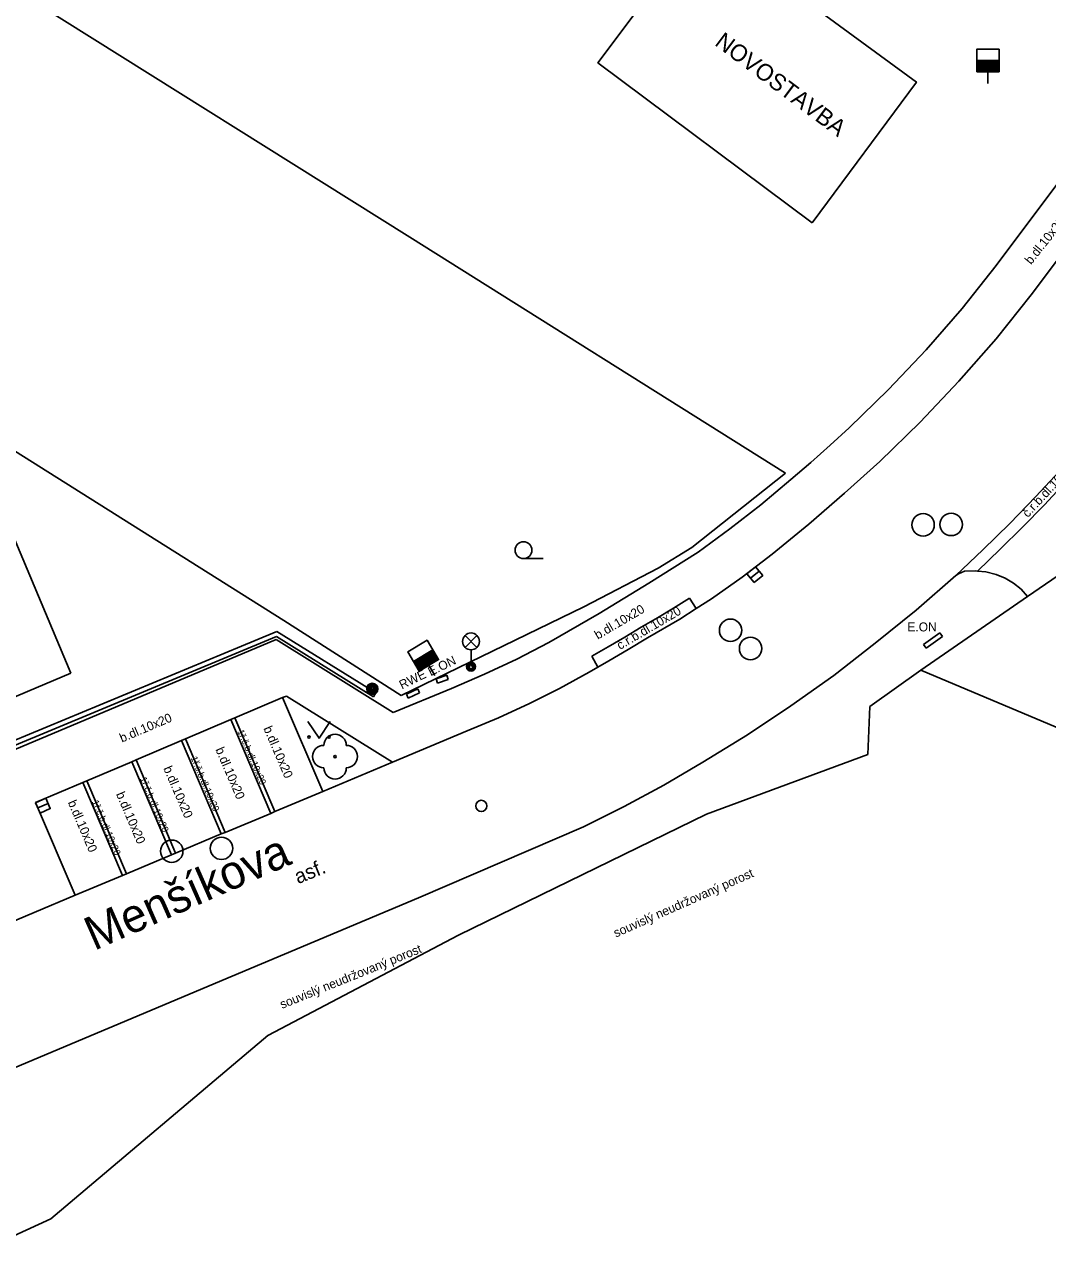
# Model space of a CAD drawing. Extents: x -598233 to -596890, y -1157848 to -1156431.
# Drawn here: x -597605.1 to -597559.5, y -1156939.8 to -1156884.8 of the extents above; entities that cross this region are included whole.
import ezdxf

# ---------------------------------------------------------------- set-up
doc = ezdxf.new("R2010")
doc.units = 0
for name, color, linetype in [('Level 10', 7, 'Continuous'), ('Level 11', 7, 'Continuous'), ('Level 22', 7, 'Continuous'), ('Level 24', 7, 'Continuous'), ('Level 25', 7, 'Continuous'), ('Level 27', 7, 'Continuous'), ('Level 28', 7, 'Continuous'), ('Level 33', 7, 'Continuous'), ('Level 36', 7, 'Continuous'), ('Level 40', 7, 'Continuous'), ('Level 41', 7, 'Continuous'), ('Level 42', 7, 'Continuous'), ('Level 5', 7, 'Continuous'), ('Level 50', 7, 'Continuous'), ('Level 51', 7, 'Continuous'), ('Level 7', 7, 'Continuous'), ('Level 8', 7, 'Continuous')]:
    doc.layers.add(name, color=color, linetype=linetype)

msp = doc.modelspace()

# ---------------------------------------------------------------- linework, layer by layer
at = {"layer": 'Level 10'}
for points in [[(-597560.27, -1156896.89), (-597556.09, -1156891.33)], [(-597560.27, -1156896.89), (-597561.83, -1156898.85), (-597563.48, -1156900.75), (-597565.21, -1156902.57)], [(-597556.38, -1156901.73), (-597557.56, -1156903.15), (-597558.79, -1156904.54), (-597560.05, -1156905.89)], [(-597565.21, -1156902.57), (-597567.01, -1156904.32)], [(-597567.01, -1156904.32), (-597568.58, -1156905.74)], [(-597568.58, -1156905.74), (-597570.18, -1156907.12)], [(-597560.05, -1156905.89), (-597561.22, -1156907.09), (-597562.41, -1156908.26), (-597563.62, -1156909.41)], [(-597570.18, -1156907.12), (-597571.81, -1156908.46)], [(-597571.81, -1156908.46), (-597573.14, -1156909.48), (-597574.51, -1156910.44), (-597575.2, -1156910.88), (-597575.92, -1156911.35), (-597577.36, -1156912.19)], [(-597563.62, -1156909.41), (-597565.39, -1156910.95), (-597567.21, -1156912.43), (-597569.06, -1156913.87)], [(-597577.36, -1156912.19), (-597578.22, -1156912.71)], [(-597578.22, -1156912.71), (-597579.09, -1156913.21), (-597579.58, -1156913.49), (-597579.96, -1156913.71)], [(-597579.96, -1156913.71), (-597581.28, -1156914.44), (-597582.63, -1156915.12), (-597584.01, -1156915.75)], [(-597569.06, -1156913.87), (-597570.97, -1156915.22), (-597572.91, -1156916.51), (-597574.9, -1156917.73)], [(-597593.63, -1156914.85), (-597595.75, -1156915.75), (-597595.93, -1156915.83), (-597597.95, -1156916.69), (-597598.13, -1156916.77), (-597600.16, -1156917.63), (-597600.35, -1156917.71), (-597602.35, -1156918.56), (-597602.53, -1156918.64), (-597604.64, -1156919.53)], [(-597591.84, -1156919.04), (-597593.63, -1156914.85)], [(-597584.01, -1156915.75), (-597585.4, -1156916.33)], [(-597585.4, -1156916.33), (-597588.73, -1156917.73)], [(-597588.73, -1156917.73), (-597591.84, -1156919.04)], [(-597574.9, -1156917.73), (-597576.64, -1156918.75), (-597578.41, -1156919.71), (-597580.22, -1156920.61)], [(-597604.64, -1156919.53), (-597602.87, -1156923.66)], [(-597587.57, -1156923.77), (-597580.22, -1156920.61)], [(-597606.54, -1156925.2), (-597602.87, -1156923.66)], [(-597595.87, -1156927.27), (-597587.57, -1156923.77)], [(-597606.97, -1156931.94), (-597595.87, -1156927.27)]]:
    msp.add_lwpolyline(points, dxfattribs=at)
at = {"layer": 'Level 11'}
for points in [[(-597555.75, -1156887.48), (-597561.83, -1156895.59)], [(-597561.83, -1156895.59), (-597563.34, -1156897.51), (-597564.94, -1156899.35), (-597566.62, -1156901.12), (-597568.37, -1156902.82)], [(-597555.45, -1156901.4), (-597556.81, -1156903.07), (-597558.22, -1156904.68), (-597559.67, -1156906.25)], [(-597568.37, -1156902.82), (-597569.22, -1156903.6), (-597570.09, -1156904.37), (-597570.97, -1156905.12)], [(-597570.97, -1156905.12), (-597572.31, -1156906.25), (-597573.69, -1156907.33), (-597575.11, -1156908.36)], [(-597559.67, -1156906.25), (-597560.65, -1156907.25), (-597561.64, -1156908.24), (-597562.65, -1156909.21)], [(-597575.11, -1156908.36), (-597577.3, -1156909.75), (-597579.52, -1156911.1)], [(-597563.62, -1156909.41), (-597563.5, -1156909.33), (-597563.37, -1156909.27), (-597563.23, -1156909.22)], [(-597563.23, -1156909.22), (-597562.76, -1156909.2), (-597562.65, -1156909.21), (-597562.29, -1156909.25), (-597561.83, -1156909.36)], [(-597561.83, -1156909.36), (-597561.42, -1156909.52), (-597561.05, -1156909.75), (-597560.71, -1156910.02), (-597560.42, -1156910.35)], [(-597575.49, -1156910.42), (-597576.2, -1156910.86), (-597576.92, -1156911.29), (-597577.64, -1156911.71)], [(-597575.49, -1156910.42), (-597575.2, -1156910.88)], [(-597581.76, -1156912.4), (-597579.52, -1156911.1)], [(-597608.07, -1156917.79), (-597593.88, -1156911.9)], [(-597593.88, -1156911.9), (-597589.47, -1156914.64)], [(-597577.64, -1156911.71), (-597578.37, -1156912.15), (-597579.11, -1156912.58), (-597579.85, -1156913.01)], [(-597593.91, -1156912.26), (-597607.59, -1156918.01)], [(-597588.7, -1156915.52), (-597593.91, -1156912.26)], [(-597581.76, -1156912.4), (-597583.18, -1156913.13), (-597584.63, -1156913.81)], [(-597579.58, -1156913.49), (-597579.85, -1156913.01)], [(-597586.1, -1156914.44), (-597584.63, -1156913.81)], [(-597593.46, -1156914.78), (-597593.63, -1156914.85)], [(-597593.46, -1156914.78), (-597588.73, -1156917.73)], [(-597588.7, -1156915.52), (-597586.1, -1156914.44)], [(-597595.93, -1156915.83), (-597594.15, -1156920.01)], [(-597595.75, -1156915.75), (-597593.97, -1156919.93)], [(-597598.13, -1156916.77), (-597596.36, -1156920.93)], [(-597597.95, -1156916.69), (-597596.18, -1156920.86)], [(-597600.35, -1156917.71), (-597598.58, -1156921.86)], [(-597600.16, -1156917.63), (-597598.4, -1156921.78)], [(-597602.53, -1156918.64), (-597600.77, -1156922.78)], [(-597602.35, -1156918.56), (-597600.59, -1156922.7)], [(-597602.87, -1156923.66), (-597600.77, -1156922.78), (-597600.59, -1156922.7), (-597598.58, -1156921.86), (-597598.4, -1156921.78), (-597596.36, -1156920.93), (-597596.18, -1156920.86), (-597594.15, -1156920.01), (-597593.97, -1156919.93), (-597591.84, -1156919.04)]]:
    msp.add_lwpolyline(points, dxfattribs=at)
at = {"layer": 'Level 22'}
msp.add_circle((-597591.29, -1156917.48), 0.05, dxfattribs=at)
for centre, start, end in [((-597591.79, -1156917.48), 90, 270), ((-597591.29, -1156916.98), 0, 180), ((-597590.79, -1156917.48), 270, 90), ((-597591.29, -1156917.98), 180, 0)]:
    msp.add_arc(centre, 0.5, start, end, dxfattribs=at)
at = {"layer": 'Level 24'}
for points in [[(-597564.34, -1156911.96), (-597565.06, -1156912.48)], [(-597564.34, -1156911.96), (-597564.22, -1156912.12)], [(-597565.06, -1156912.48), (-597564.94, -1156912.64)], [(-597564.22, -1156912.12), (-597564.94, -1156912.64)], [(-597586.78, -1156914.01), (-597586.31, -1156913.85)], [(-597586.78, -1156914.01), (-597586.72, -1156914.2)], [(-597586.72, -1156914.2), (-597586.25, -1156914.04)], [(-597586.31, -1156913.85), (-597586.25, -1156914.04)], [(-597588.11, -1156914.69), (-597587.6, -1156914.46)], [(-597588.11, -1156914.69), (-597588.03, -1156914.87)], [(-597588.03, -1156914.87), (-597587.52, -1156914.64)], [(-597587.6, -1156914.46), (-597587.52, -1156914.64)]]:
    msp.add_lwpolyline(points, dxfattribs=at)
at = {"layer": 'Level 25'}
for radius in [0.25, 0.2, 0.15, 0.1, 0.05]:
    msp.add_circle((-597589.63, -1156914.46), radius, dxfattribs=at)
at = {"layer": 'Level 27'}
for p, q in [((-597572.7741, -1156909.5276), (-597572.3859, -1156909.2124)), ((-597604.5385, -1156919.7713), (-597604.0815, -1156919.5687))]:
    msp.add_line(p, q, dxfattribs=at)
for points in [[(-597572.6165, -1156909.7217), (-597572.2283, -1156909.4065), (-597572.5435, -1156909.0183), (-597572.9317, -1156909.3335)], [(-597604.4372, -1156919.9999), (-597603.9801, -1156919.7972), (-597604.1828, -1156919.3401), (-597604.6399, -1156919.5428)]]:
    msp.add_lwpolyline(points, close=True, dxfattribs=at)
for centre in [(-597565.08, -1156907.15), (-597563.83, -1156907.13), (-597573.66, -1156911.85), (-597572.77, -1156912.66), (-597598.57, -1156921.7), (-597596.35, -1156921.57)]:
    msp.add_circle(centre, 0.5, dxfattribs=at)
at = {"layer": 'Level 28'}
for p, q in [((-597562.69, -1156886.45), (-597561.69, -1156886.45)), ((-597562.69, -1156886.5), (-597561.69, -1156886.5)), ((-597562.69, -1156886.55), (-597561.69, -1156886.55)), ((-597562.69, -1156886.6), (-597561.69, -1156886.6)), ((-597562.69, -1156886.65), (-597561.69, -1156886.65)), ((-597562.69, -1156886.7), (-597561.69, -1156886.7)), ((-597562.69, -1156886.75), (-597561.69, -1156886.75)), ((-597562.69, -1156886.8), (-597561.69, -1156886.8)), ((-597562.69, -1156886.85), (-597561.69, -1156886.85)), ((-597562.69, -1156886.9), (-597561.69, -1156886.9)), ((-597562.19, -1156886.95), (-597562.19, -1156887.48)), ((-597587.7903, -1156913.2347), (-597586.9297, -1156912.7253)), ((-597587.7648, -1156913.2777), (-597586.9043, -1156912.7683)), ((-597587.7393, -1156913.3208), (-597586.8788, -1156912.8113)), ((-597587.7138, -1156913.3638), (-597586.8533, -1156912.8544)), ((-597587.6884, -1156913.4068), (-597586.8279, -1156912.8974)), ((-597587.6629, -1156913.4498), (-597586.8024, -1156912.9404)), ((-597587.6374, -1156913.4929), (-597586.7769, -1156912.9834)), ((-597587.612, -1156913.5359), (-597586.7514, -1156913.0265)), ((-597587.5865, -1156913.5789), (-597586.726, -1156913.0695)), ((-597587.561, -1156913.6219), (-597586.7005, -1156913.1125)), ((-597587.1053, -1156913.4103), (-597586.8353, -1156913.8663))]:
    msp.add_line(p, q, dxfattribs=at)
for points in [[(-597562.69, -1156886.95), (-597561.69, -1156886.95), (-597561.69, -1156885.95), (-597562.69, -1156885.95)], [(-597587.5355, -1156913.665), (-597586.675, -1156913.1555), (-597587.1845, -1156912.295), (-597588.045, -1156912.8045)]]:
    msp.add_lwpolyline(points, close=True, dxfattribs=at)
msp.add_circle((-597584.77, -1156919.68), 0.25, dxfattribs=at)
at = {"layer": 'Level 33'}
for p, q in [((-597585.495, -1156912.61), (-597584.965, -1156912.08)), ((-597585.495, -1156912.08), (-597584.965, -1156912.61)), ((-597585.23, -1156912.72), (-597585.23, -1156913.47))]:
    msp.add_line(p, q, dxfattribs=at)
for centre, radius in [((-597585.23, -1156912.345), 0.375), ((-597585.23, -1156913.47), 0.2), ((-597585.23, -1156913.47), 0.1445), ((-597585.23, -1156913.47), 0.0876)]:
    msp.add_circle(centre, radius, dxfattribs=at)
at = {"layer": 'Level 36'}
msp.add_line((-597582.89, -1156908.655), (-597582.015, -1156908.655), dxfattribs=at)
msp.add_lwpolyline([(-597592.5, -1156915.91), (-597592, -1156916.66), (-597591.5, -1156915.91)], dxfattribs=at)
for centre, radius in [((-597582.8901, -1156908.2799), 0.375), ((-597592.4502, -1156916.6098), 0.05), ((-597591.5508, -1156916.6098), 0.05)]:
    msp.add_circle(centre, radius, dxfattribs=at)
at = {"layer": 'Level 5'}
for points in [[(-597570.02, -1156893.69), (-597579.57, -1156886.55), (-597571.04, -1156875.15), (-597570.65, -1156875.44)], [(-597570.02, -1156893.69), (-597565.38, -1156887.41), (-597570.02, -1156884.01), (-597566.13, -1156878.75), (-597566.53, -1156878.45)], [(-597612.25, -1156908.38), (-597606.35, -1156905.98), (-597603.07, -1156913.76)], [(-597609.57, -1156920.8), (-597609.09, -1156920.6), (-597610.63, -1156916.95), (-597603.07, -1156913.76)]]:
    msp.add_lwpolyline(points, dxfattribs=at)
at = {"layer": 'Level 51'}
for points in [[(-597657.53, -1156850.72), (-597587.96, -1156894.32)], [(-597613.82, -1156898.66), (-597593.57, -1156911.41)]]:
    msp.add_lwpolyline(points, dxfattribs=at)
at = {"layer": 'Level 7'}
for points in [[(-597571.21, -1156904.84), (-597587.96, -1156894.32)], [(-597575.39, -1156908.16), (-597571.21, -1156904.84)], [(-597576.89, -1156909.08), (-597575.39, -1156908.16)], [(-597560.42, -1156910.35), (-597565.18, -1156913.62)], [(-597588.35, -1156914.76), (-597580.2, -1156910.81)], [(-597593.57, -1156911.41), (-597588.35, -1156914.76)], [(-597607.81, -1156917.9), (-597593.9, -1156912.12)], [(-597593.9, -1156912.12), (-597589.58, -1156914.81)], [(-597565.18, -1156913.62), (-597567.46, -1156915.24)], [(-597565.18, -1156913.62), (-597556.61, -1156917.24)], [(-597589.47, -1156914.64), (-597589.58, -1156914.81)], [(-597567.46, -1156915.24), (-597567.55, -1156917.38)], [(-597567.55, -1156917.38), (-597574.74, -1156920.05)], [(-597574.74, -1156920.05), (-597585.78, -1156925.44)], [(-597585.78, -1156925.44), (-597594.28, -1156929.92)], [(-597594.28, -1156929.92), (-597603.96, -1156938.09)]]:
    msp.add_lwpolyline(points, dxfattribs=at)
at = {"layer": 'Level 8'}
for points in [[(-597556.7, -1156907.78), (-597560.42, -1156910.35)], [(-597580.2, -1156910.81), (-597576.89, -1156909.08)], [(-597603.96, -1156938.09), (-597607.63, -1156939.76)]]:
    msp.add_lwpolyline(points, dxfattribs=at)

# ---------------------------------------------------------------- texts
at = {"layer": 'Level 40'}
for s, height, rotation, p in [('b.dl.10x20', 0.4, 51.35767, (-597560.27, -1156895.57)), ('č.r.b.dl.10x20', 0.399996, 47.34847, (-597560.41, -1156906.85)), ('b.dl.10x20', 0.4, 30.45013, (-597579.58, -1156912.27)), ('č.r.b.dl.10x20', 0.399996, 30.45013, (-597578.59, -1156912.73)), ('b.dl.10x20', 0.4, 23.0288, (-597600.79, -1156916.86)), ('1ř.č.b.dl.10x20', 0.3, 293, (-597595.65, -1156916.35)), ('b.dl.10x20', 0.4, 293.19859, (-597594.49, -1156916.22)), ('1ř.č.b.dl.10x20', 0.3, 293, (-597597.73, -1156917.54)), ('b.dl.10x20', 0.4, 293.19859, (-597596.63, -1156917.16)), ('b.dl.10x20', 0.4, 293.19859, (-597598.95, -1156918)), ('1ř.č.b.dl.10x20', 0.3, 293, (-597599.99, -1156918.46)), ('b.dl.10x20', 0.4, 293.19859, (-597601.06, -1156919.15)), ('b.dl.10x20', 0.4, 293.19859, (-597603.21, -1156919.52)), ('1ř.č.b.dl.10x20', 0.3, 293, (-597602.13, -1156919.49)), ('asf.', 0.65, 22.11452, (-597592.94, -1156923.17))]:
    msp.add_text(s, height=height, rotation=rotation, dxfattribs=at).set_placement(p)
at = {"layer": 'Level 41'}
for s, height, rotation, p in [('NOVOSTAVBA', 0.75, 323.20532, (-597574.41, -1156885.74)), ('E.ON', 0.4, 26, (-597587.03, -1156913.9)), ('RWE', 0.4, 26, (-597588.31, -1156914.49))]:
    msp.add_text(s, height=height, rotation=rotation, dxfattribs=at).set_placement(p)
msp.add_text('E.ON', height=0.4, dxfattribs=at).set_placement((-597565.78, -1156911.9))
at = {"layer": 'Level 42'}
for rotation, p in [(23.85158, (-597578.77, -1156925.55)), (21.97325, (-597593.65, -1156928.73))]:
    msp.add_text('souvislý neudržovaný porost', height=0.399996, rotation=rotation, dxfattribs=at).set_placement(p)
at = {"layer": 'Level 50'}
msp.add_text('Menšíkova', height=1.5, rotation=23.75547, dxfattribs=at).set_placement((-597602.0292, -1156926.1474))
msp.add_text('Menšíkova', height=1.5, rotation=23.75547, dxfattribs=at).set_placement((-597602.0292, -1156926.1474))

doc.saveas('drawing.dxf')
